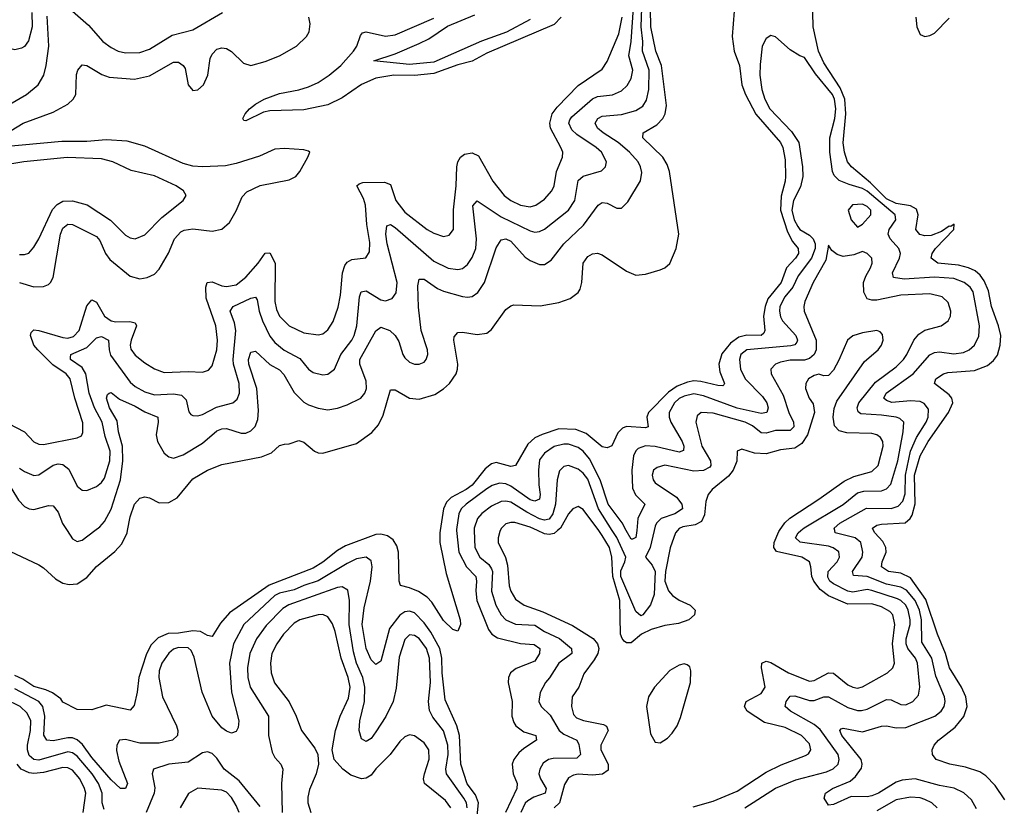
# Model space of a CAD drawing. Header units: inches. Extents: x 1843162 to 1959474, y 907081 to 1016326.
# Tile 615 of 656: x 1943131 to 1947220, y 978856 to 982120. Entities that reach past the tile are written whole.
import ezdxf

# ---------------------------------------------------------------- set-up
doc = ezdxf.new("R2010")
doc.units = ezdxf.units.IN
doc.header["$MEASUREMENT"] = 0
doc.layers.add('B9947', color=7, linetype='Continuous')
doc.layers.add('B9948', color=7, linetype='Continuous')

msp = doc.modelspace()

# ---------------------------------------------------------------- linework, layer by layer
at = {"layer": 'B9947', "color": 5}
for points, elevation in [([(1943090, 979914.9), (1943210, 979858), (1943230, 979845.3), (1943279, 979799), (1943310, 979781.5), (1943335.5, 979775.5), (1943370, 979779.2), (1943410, 979805.2), (1943450, 979850.2), (1943526.3, 979913.7), (1943555.4, 979944.6), (1943577, 979990), (1943578.9, 980000)], 420), ([(1944877.4, 980000), (1944875.9, 979990), (1944875.1, 979950), (1944902.2, 979822.2), (1944959.7, 979630), (1944961.7, 979610), (1944950, 979582), (1944930, 979589.5), (1944890, 979626.6), (1944842.8, 979702.8), (1944823.5, 979723.5), (1944787.1, 979747.1), (1944750, 979762.4), (1944711.7, 979771.7), (1944706, 979790), (1944703.2, 979910), (1944696.5, 979936.5), (1944681.4, 979961.4), (1944658.6, 979978.6), (1944630, 979985.5), (1944610, 979984.1), (1944483.7, 979936.3), (1944450, 979917.2), (1944390, 979869.5), (1944350, 979844.3), (1944167, 979773), (1944001.8, 979658.2), (1943964.8, 979615.2), (1943930, 979560.5), (1943910, 979564.5), (1943881, 979581), (1943850, 979584.3), (1943790, 979574.2), (1943747.7, 979572.3), (1943705.3, 979554.7), (1943675.9, 979524.1), (1943655.7, 979484.3), (1943625.4, 979390), (1943618.9, 979330), (1943606.2, 979273.8), (1943590, 979255.1), (1943490, 979275.1), (1943430, 979256.2), (1943370, 979258), (1943310, 979288.3), (1943301, 979301), (1943266.5, 979326.5), (1943239.2, 979339.2), (1943190, 979352.6), (1943143.8, 979383.8), (1943110, 979398.2)], 420), ([(1943327.6, 980000), (1943350, 979965.7), (1943370, 979955.2), (1943390, 979960.7), (1943442.7, 980000)], 440), ([(1944945.2, 980000), (1944953.8, 979910), (1944985.8, 979850), (1945025, 979810), (1945028.4, 979790), (1945024.3, 979750), (1945029.4, 979710), (1945077.5, 979590), (1945090.7, 979570.7), (1945114.5, 979554.5), (1945210, 979530.9), (1945266.8, 979526.8), (1945290.1, 979510), (1945289.4, 979490), (1945270, 979458.1), (1945192.8, 979427.2), (1945169.5, 979410), (1945160.4, 979390), (1945159.5, 979370), (1945175.7, 979290), (1945175, 979230), (1945183.2, 979203.2), (1945191.1, 979190), (1945224.6, 979164.6), (1945274, 979150), (1945277.3, 979130), (1945224.2, 979095.8), (1945203, 979077), (1945182.5, 979050), (1945175.6, 979030), (1945179.8, 978990), (1945196.6, 978950), (1945195.8, 978930), (1945148.7, 978830)], 440), ([(1945018.2, 980000), (1945020.1, 979930), (1945041.1, 979890), (1945078.6, 979858.6), (1945090, 979841.6), (1945093.7, 979830), (1945090, 979748.5), (1945108.2, 979690), (1945130.1, 979650.1), (1945150, 979629.6), (1945190, 979611.8), (1945270, 979607.3), (1945310, 979581.3), (1945372.1, 979552.1), (1945421.7, 979510), (1945423.8, 979490), (1945369.4, 979450), (1945331.5, 979388.5), (1945314.2, 979370), (1945292.5, 979327.5), (1945286.4, 979290), (1945295.8, 979270), (1945334, 979234), (1945370.9, 979170.9), (1945390, 979155), (1945444.6, 979130), (1945452.2, 979112.2), (1945459.8, 979070), (1945444.8, 979055.2), (1945345.9, 979054.1), (1945326.5, 979050), (1945305.1, 979034.9), (1945290.1, 979010), (1945287.1, 978990), (1945293.3, 978970), (1945317.2, 978930), (1945313.3, 978910), (1945266.1, 978893.9), (1945241.1, 978878.9), (1945230, 978868.5), (1945211.2, 978830)], 460), ([(1945126.1, 980000), (1945124, 979996), (1945117, 979970), (1945118.3, 979950), (1945148.8, 979888.8), (1945155.9, 979855.9), (1945163.4, 979770), (1945170, 979748.3), (1945190, 979715.9), (1945225, 979690), (1945302.7, 979662.7), (1945425.7, 979605.7), (1945511.9, 979551.9), (1945530.5, 979530.5), (1945535.5, 979510), (1945531.1, 979490), (1945516.8, 979463.2), (1945474.1, 979405.9), (1945452.1, 979350), (1945424.4, 979310), (1945422.2, 979270), (1945430, 979236.9), (1945442.9, 979222.9), (1945471.5, 979211.5), (1945555, 979195), (1945568.2, 979188.2), (1945575, 979170), (1945544.1, 979110), (1945544.5, 979090), (1945574.6, 979030), (1945574.7, 979005.3), (1945550.4, 978989.7), (1945510, 978984.9), (1945450, 978989.1), (1945430, 978985.5), (1945410, 978973.3), (1945393.5, 978946.5), (1945373, 978870), (1945350, 978849.3)], 480), ([(1945364.5, 980000), (1945350, 979987.7), (1945330, 979983.7), (1945310, 979986.7), (1945281.5, 980000)], 480), ([(1945862.9, 980000), (1945854.2, 979990), (1945832.3, 979927.7), (1945812.4, 979830), (1945810.1, 979790), (1945825.2, 979750), (1945841.8, 979730), (1945870, 979711), (1945914.4, 979690), (1945935.8, 979670), (1945932.6, 979650), (1945910, 979629.5), (1945866, 979614), (1945810, 979606.5), (1945753.4, 979590), (1945712.5, 979570), (1945670, 979534.5), (1945650, 979533.7), (1945641.2, 979541.2), (1945632.1, 979552.1), (1945626.3, 979570), (1945622.4, 979710), (1945594, 979810), (1945589.3, 979890), (1945580.4, 979930), (1945550, 979979.9), (1945535.1, 980000)], 480), ([(1945765.7, 980000), (1945749.4, 979930), (1945729.5, 979890), (1945757, 979857), (1945769.6, 979830), (1945765, 979735), (1945750, 979692.4), (1945718.4, 979650), (1945710, 979645.8), (1945690, 979664.4), (1945627.3, 979810), (1945626.7, 979833.3), (1945644.1, 979870), (1945647.6, 979890), (1945610, 979970.8), (1945591.4, 980000)], 460), ([(1945692.9, 980000), (1945690, 979971.5), (1945675.4, 979964.6), (1945670, 979963.7), (1945649.9, 980000)], 440), ([(1945927, 978853), (1946010, 978877.3), (1946110, 978918.2), (1946230, 978997.8), (1946292.7, 979027.3), (1946393.9, 979066.1), (1946405.9, 979074.1), (1946416.2, 979090), (1946410, 979115.3), (1946377.3, 979150), (1946310, 979182.1), (1946223.7, 979203.7), (1946152.4, 979250), (1946140.5, 979270), (1946147.9, 979290), (1946210, 979323.8), (1946226.8, 979350), (1946211.6, 979430), (1946213, 979450), (1946230, 979458.5), (1946250, 979451.9), (1946323.2, 979410), (1946410, 979374.7), (1946430, 979378.4), (1946490, 979410.1), (1946510, 979407.5), (1946570, 979359.8), (1946590, 979349.6), (1946610, 979346), (1946630, 979351.2), (1946734.7, 979410), (1946757, 979430), (1946763, 979450), (1946754.7, 979530), (1946765, 979610), (1946756.4, 979650), (1946744.1, 979664.1), (1946710, 979683.3), (1946670, 979695.3), (1946570, 979694.6), (1946489.2, 979729.2), (1946454.9, 979754.9), (1946428, 979790), (1946420.4, 979810), (1946416.7, 979850), (1946410, 979870.6), (1946378.5, 979890), (1946273.5, 979913.5), (1946262.7, 979930), (1946263.9, 979950), (1946283.7, 979996.3), (1946286.2, 980000)], 480), ([(1946142.6, 978850), (1946270, 978930.8), (1946354.1, 978965.9), (1946480.7, 978999.3), (1946508.6, 979011.4), (1946529.9, 979030.1), (1946534.3, 979050), (1946529, 979070), (1946454.3, 979174.3), (1946430, 979195.6), (1946331.6, 979250), (1946309.8, 979270), (1946313.1, 979290), (1946330, 979312.2), (1946350, 979313.9), (1946410, 979294.2), (1946430, 979294.9), (1946470, 979310.1), (1946490, 979310.6), (1946570, 979265.7), (1946610, 979253.1), (1946626.9, 979253.1), (1946650, 979258.2), (1946730, 979299.5), (1946750, 979298.2), (1946790, 979278.2), (1946810, 979276.4), (1946839.8, 979290), (1946863.1, 979316.9), (1946869.4, 979350.6), (1946859.2, 979450), (1946850.3, 979470), (1946819.4, 979510), (1946811.8, 979530), (1946812.6, 979550), (1946828.6, 979610), (1946828.6, 979630), (1946819.9, 979670), (1946810, 979690.7), (1946790, 979709.9), (1946776.2, 979716.2), (1946670, 979751.5), (1946650, 979755.7), (1946590, 979744.7), (1946570, 979748.5), (1946510, 979778.6), (1946495.4, 979790), (1946487.1, 979807.1), (1946488.5, 979830), (1946525.3, 979870), (1946535.4, 979890), (1946532.2, 979912.2), (1946509, 979929), (1946490, 979935.2), (1946372.2, 979952.2), (1946352.8, 979970), (1946363.8, 979990), (1946374.9, 980000)], 460), ([(1947104.6, 978844.6), (1947083.1, 978883.1), (1947051, 978911), (1947011, 978931), (1946950, 978941.8), (1946850, 978969.2), (1946795.9, 978964.1), (1946770, 978956.4), (1946696.5, 978910), (1946670, 978899.1), (1946650, 978894.6), (1946583.3, 978896.7), (1946510, 978863.2), (1946490, 978859.8), (1946471.1, 978890), (1946476.9, 978910), (1946506.4, 978930), (1946579.4, 978960.6), (1946601.2, 978978.8), (1946626.7, 979013.3), (1946629.9, 979030), (1946625.6, 979050), (1946544.9, 979150), (1946537.2, 979170), (1946542.3, 979177.7), (1946550, 979180.2), (1946630, 979164.7), (1946710, 979188.1), (1946730, 979190.1), (1946770, 979181.4), (1946810, 979183.3), (1946930.6, 979229.4), (1946958, 979250), (1946970.4, 979270), (1946974, 979290), (1946971.4, 979310), (1946935.5, 979395.5), (1946918.5, 979470), (1946877.2, 979537.2), (1946875.4, 979630), (1946867.1, 979670), (1946849.5, 979710), (1946813.3, 979753.3), (1946790, 979765.4), (1946730, 979777.7), (1946650, 979809.7), (1946593.8, 979813.8), (1946588.7, 979830), (1946629.4, 979890), (1946632.7, 979910), (1946623.1, 979950), (1946600.7, 979970), (1946517.7, 979990), (1946515.3, 980000)], 440), ([(1947222.4, 978882.4), (1947181.9, 978941.9), (1947142.2, 978982.2), (1947118.3, 978998.3), (1947057.9, 979017.9), (1946992.7, 979030), (1946936, 979050), (1946921.5, 979070), (1946919.3, 979090), (1946927.9, 979110), (1946945.8, 979130), (1947016.1, 979183.9), (1947051.5, 979228.5), (1947065, 979270), (1947059.9, 979310), (1947041.3, 979350), (1946992.1, 979430), (1946975.3, 979490), (1946942.1, 979570), (1946893.3, 979713.3), (1946830, 979804.2), (1946790, 979822.5), (1946738.5, 979830), (1946709.9, 979850), (1946712.2, 979870), (1946728.7, 979910), (1946727.8, 979930), (1946714.7, 979954.7), (1946681.2, 979990), (1946676.4, 980000)], 420), ([(1945028.1, 978790), (1945036.2, 978870), (1945023.4, 978903.4), (1944989.5, 978949.5), (1944963.3, 979030), (1944957, 979150), (1944946.6, 979190), (1944898.2, 979298.2), (1944885, 979410), (1944883.9, 979470), (1944875, 979510), (1944837.8, 979577.8), (1944810, 979617.5), (1944770, 979658.2), (1944750, 979666.1), (1944730, 979662.5), (1944710, 979648.5), (1944666.2, 979593.8), (1944630, 979457.7), (1944610, 979444.1), (1944590, 979464), (1944570, 979510), (1944552.9, 979610), (1944561.2, 979678.8), (1944587.7, 979790), (1944594.3, 979850), (1944590, 979874.8), (1944570, 979889.8), (1944530, 979882), (1944490, 979863.6), (1944370, 979791.1), (1944310, 979772.3), (1944270, 979753.5), (1944210, 979740.8), (1944190, 979731.1), (1944061.6, 979610), (1944018.7, 979530), (1944001.9, 979450), (1944010.1, 979330), (1944040.2, 979210), (1944037.5, 979182.5), (1944030, 979166), (1944010, 979159.7), (1943990, 979167.7), (1943970, 979181.5), (1943929.9, 979229.9), (1943888.8, 979328.9), (1943855, 979475), (1943842.4, 979502.4), (1943830, 979513.6), (1943790, 979514.4), (1943770, 979507.7), (1943750, 979491.1), (1943721, 979450), (1943710, 979418), (1943708.4, 979390), (1943723.8, 979310), (1943782.4, 979190), (1943787.7, 979170), (1943786.1, 979150), (1943765.8, 979130), (1943710, 979117.1), (1943630, 979117.8), (1943570, 979133), (1943544.7, 979130), (1943533.8, 979110), (1943533, 979087), (1943542.6, 979042.6), (1943578.4, 978950), (1943570, 978929.8), (1943550, 978929.8), (1943510, 978965), (1943430, 979057.9), (1943391.8, 979111.8), (1943370, 979131.3), (1943350, 979139.5), (1943330, 979139.6), (1943270, 979127.1), (1943243.8, 979130), (1943230.8, 979150.8), (1943235.4, 979230), (1943227.2, 979270), (1943209.9, 979290), (1943110, 979343.7)], 440), ([(1944988.6, 978850), (1944986.6, 978870), (1944975.6, 978890), (1944903.6, 978990), (1944899.9, 979010), (1944910.5, 979070), (1944909.3, 979110), (1944890, 979169), (1944846.1, 979226.1), (1944832.9, 979252.9), (1944827.7, 979290), (1944837, 979370), (1944833.2, 979470), (1944820.1, 979510), (1944790, 979552.1), (1944770, 979564.9), (1944750, 979567.2), (1944730, 979548.5), (1944706, 979474), (1944693.8, 979346.2), (1944682.3, 979290), (1944651.2, 979228.8), (1944610, 979164.4), (1944590, 979136.5), (1944570, 979124.4), (1944550, 979135.8), (1944540.4, 979170), (1944542.6, 979210), (1944562.5, 979290), (1944564.1, 979350), (1944555.4, 979390), (1944529.9, 979450), (1944516.4, 979496.4), (1944499.5, 979610), (1944500.9, 979710), (1944492.7, 979752.7), (1944470, 979766.4), (1944450, 979763.9), (1944248.9, 979691.1), (1944223.6, 979676.4), (1944154.2, 979605.8), (1944114.7, 979550), (1944086.6, 979490), (1944077.1, 979430), (1944078.7, 979390), (1944087.6, 979350), (1944164, 979230), (1944164, 979150), (1944179.7, 979079.7), (1944190, 979058.8), (1944215.2, 979030), (1944223.7, 979010), (1944217.3, 978950), (1944220.8, 978830)], 460), ([(1944921.8, 978850), (1944899.2, 978879.2), (1944811.6, 978950), (1944807.9, 978970), (1944811.1, 978990), (1944831.3, 979051.3), (1944829.9, 979090), (1944810, 979118.7), (1944770, 979148.2), (1944750, 979151.9), (1944730, 979143.5), (1944710, 979124.2), (1944669.5, 979070), (1944609.1, 979010.9), (1944590, 978985.5), (1944570, 978971.9), (1944549.5, 978970), (1944505.2, 978985.2), (1944472.2, 979010), (1944436.8, 979050), (1944428.2, 979090), (1944442.3, 979170), (1944462, 979230), (1944495.9, 979304.1), (1944502.8, 979350), (1944494.9, 979390), (1944465.4, 979470), (1944441, 979581), (1944430, 979612.6), (1944410, 979642.5), (1944390, 979651.1), (1944370, 979650.9), (1944293.7, 979630), (1944270, 979616.2), (1944225.9, 979570), (1944198.4, 979530), (1944177.8, 979490), (1944171.6, 979450), (1944175.2, 979410), (1944188.2, 979368.2), (1944249.4, 979289.4), (1944278.7, 979230), (1944301.3, 979170), (1944356.5, 979096.5), (1944368.9, 979070), (1944371.7, 979030), (1944361.5, 978990), (1944334.2, 978925.8), (1944326.9, 978893.1), (1944327.4, 978870), (1944340.1, 978830)], 480), ([(1943481.8, 978841.8), (1943473.3, 978870), (1943473.4, 978910), (1943457.5, 978950), (1943431.6, 978990), (1943370, 979064.4), (1943350, 979078), (1943330, 979081.3), (1943210, 979047), (1943190, 979049.9), (1943170, 979066.8), (1943162.8, 979090), (1943163.4, 979110), (1943176, 979170), (1943177.2, 979210), (1943162.2, 979242.2), (1943133.1, 979270), (1943070, 979300.9)], 460), ([(1944130, 978855), (1944041.7, 978961.7), (1943980.2, 979010), (1943950, 979056.1), (1943930, 979075.4), (1943910, 979082), (1943890, 979077.1), (1943830, 979038.5), (1943750.1, 979029.9), (1943687, 979010), (1943680.7, 978990), (1943691.7, 978931.7), (1943688.5, 978910), (1943656.5, 978830)], 460), ([(1943394.5, 978830), (1943404.8, 978910), (1943400.1, 978930), (1943380.5, 978970), (1943350, 979005.6), (1943330, 979015.4), (1943310, 979016.1), (1943230, 978995.8), (1943190, 978991.6), (1943170, 978994), (1943137.5, 979010), (1943120.3, 979030)], 480), ([(1944042.5, 978830), (1944030, 978859.4), (1944010, 978892), (1943990, 978914.1), (1943970, 978922.1), (1943870, 978931.6), (1943831.1, 978908.9), (1943797.6, 978850)], 480), ([(1946940.7, 978850), (1946918.4, 978870), (1946890, 978883.9), (1946870, 978890.8), (1946830, 978893.6), (1946770, 978882.1), (1946690, 978837.1)], 460)]:
    msp.add_lwpolyline(points, dxfattribs=dict(at, elevation=elevation))
at = {"layer": 'B9947', "color": 5, "elevation": 520}
msp.add_lwpolyline([(1945890, 979446.9), (1945870, 979440.8), (1945830, 979419.3), (1945767.1, 979350), (1945742.2, 979310), (1945734.2, 979270), (1945750, 979156), (1945770, 979121.3), (1945790, 979118.7), (1945821, 979139), (1945840.3, 979159.7), (1945861.5, 979190), (1945875.4, 979224.6), (1945916.5, 979370), (1945917.8, 979417.8), (1945913.8, 979433.8), (1945903.1, 979443.1)], close=True, dxfattribs=at)
at = {"layer": 'B9948', "color": 5}
for points, elevation in [([(1946101.7, 982210), (1946089.6, 982050), (1946097.4, 981990), (1946119.6, 981930), (1946129.7, 981850), (1946145.3, 981810), (1946188.1, 981728.1), (1946290, 981610.6), (1946300.1, 981590), (1946310, 981538.8), (1946311.5, 981470), (1946310, 981449.6), (1946292.3, 981387.7), (1946290, 981330), (1946319.4, 981239.4), (1946340.1, 981200.1), (1946363.6, 981170), (1946364.9, 981150), (1946352.8, 981130), (1946314.6, 981090), (1946293.4, 981030), (1946237.7, 980962.3), (1946226.3, 980930), (1946219.9, 980890), (1946225.7, 980830), (1946220.7, 980819.3), (1946210, 980809.5), (1946150, 980811.5), (1946117.5, 980802.5), (1946082.1, 980777.9), (1946046.9, 980733.1), (1946033.9, 980690), (1946038.5, 980658.5), (1946057.3, 980610), (1946055.4, 980604.6), (1946050, 980601.1), (1946030, 980602.5), (1945959, 980619), (1945930, 980621.2), (1945903.6, 980616.4), (1945861.2, 980598.8), (1945825.1, 980574.9), (1945741.8, 980490), (1945735.1, 980470), (1945741.1, 980430), (1945730, 980426), (1945650, 980432.3), (1945634.6, 980425.4), (1945614.5, 980405.5), (1945590, 980351.8), (1945570, 980342.9), (1945550, 980346.9), (1945483.3, 980403.3), (1945440, 980420), (1945370, 980422.8), (1945300.7, 980399.3), (1945270, 980384.8), (1945241.2, 980358.8), (1945190, 980269.8), (1945170, 980266.4), (1945110, 980282), (1945090, 980276.6), (1945063.9, 980256.1), (1945010, 980188.2), (1944985, 980170), (1944922.5, 980137.5), (1944902.8, 980117.2), (1944891, 980090), (1944877.4, 980000)], 420), ([(1946676.4, 980000), (1946671.6, 980010), (1946690, 980021.9), (1946710, 980026), (1946807.8, 980032.2), (1946829, 980050), (1946836.8, 980063.2), (1946848.9, 980111.1), (1946846.7, 980230), (1946870, 980309.5), (1946902.7, 980370), (1946988.2, 980490), (1947005.3, 980530), (1947001.5, 980550), (1946990, 980563.6), (1946929.9, 980610), (1946935.4, 980630), (1946966.4, 980650), (1946984.7, 980655.3), (1947096.2, 980663.8), (1947150, 980685), (1947174.9, 980705.1), (1947191.8, 980728.2), (1947202.9, 980770), (1947205.2, 980810), (1947195.6, 980850), (1947166.5, 980930), (1947154.5, 980994.5), (1947136.3, 981036.3), (1947119.5, 981059.5), (1947098, 981078), (1947070.2, 981090.2), (1947030, 981100.8), (1946943.5, 981110), (1946915.3, 981130), (1946920.3, 981150), (1946933.6, 981170), (1947009.5, 981250), (1947011.8, 981271.8), (1946997.6, 981262.4), (1946990, 981263), (1946958.4, 981241.6), (1946915.2, 981224.8), (1946890, 981222.8), (1946868.2, 981228.2), (1946852, 981250), (1946862.2, 981310), (1946854.4, 981334.4), (1946830, 981347.1), (1946770, 981357), (1946730, 981376.6), (1946663.2, 981443.2), (1946585, 981510), (1946568.5, 981530), (1946555.4, 981570), (1946549.7, 981609.7), (1946562, 981730), (1946557, 981790), (1946537.8, 981837.8), (1946470, 981940.4), (1946448.4, 981990), (1946426, 982090), (1946422.4, 982210)], 420), ([(1943180.7, 982150), (1943183.2, 982090), (1943167.4, 982032.6), (1943150.6, 982009.4), (1943138.6, 982001.4), (1943110, 981995.4), (1943070, 982004.1), (1942990, 982037.8), (1942916.9, 982056.9), (1942879.7, 982079.7), (1942840.2, 982120.2)], 540), ([(1943130, 980259.1), (1943150, 980244.5), (1943190, 980228.1), (1943210, 980231.5), (1943270, 980271.1), (1943290, 980276.3), (1943310, 980274.6), (1943334.3, 980254.3), (1943370, 980184), (1943390, 980168), (1943410, 980165.8), (1943450, 980183), (1943470, 980199.8), (1943482.3, 980217.7), (1943504.8, 980290), (1943505.8, 980330), (1943486.1, 980390), (1943473.7, 980450), (1943441.7, 980510), (1943418.8, 980570), (1943405.3, 980650), (1943390, 980676.2), (1943341.4, 980710), (1943341.8, 980718.2), (1943343.1, 980730), (1943410, 980759.7), (1943450, 980800.1), (1943470, 980805.8), (1943500.1, 980790), (1943502.1, 980750), (1943508.4, 980728.4), (1943590, 980615.3), (1943610, 980597.4), (1943650, 980576.3), (1943690, 980562.6), (1943770, 980568), (1943802.1, 980562.1), (1943822.6, 980542.6), (1943833.1, 980493.1), (1943842, 980482), (1943850, 980477.3), (1943870, 980476.3), (1943890, 980481.6), (1943947.5, 980512.5), (1944015.4, 980530), (1944034.3, 980545.7), (1944043.2, 980570), (1944041.5, 980610), (1944018.9, 980690), (1944017.3, 980710), (1944028.2, 980830), (1944022.5, 980862.5), (1944004.9, 980910), (1944017.2, 980930), (1944090, 980964.1), (1944110, 980969), (1944117.2, 980957.2), (1944125.8, 980910), (1944139.7, 980870), (1944170, 980807.2), (1944190, 980780.1), (1944229.2, 980749.2), (1944294.6, 980714.6), (1944329.6, 980669.6), (1944350, 980655.8), (1944390, 980645.9), (1944410, 980649.4), (1944438.2, 980670), (1944464.8, 980730), (1944509.4, 980790), (1944519.2, 980810), (1944531.1, 980850), (1944541.5, 980970), (1944549.1, 980990.9), (1944570, 980994.6), (1944630, 980957.6), (1944650, 980953.5), (1944677.5, 980962.5), (1944694, 980986), (1944698.2, 981030), (1944657.1, 981190), (1944651.6, 981230), (1944655.5, 981264.5), (1944670, 981270.8), (1944690, 981257.8), (1944850, 981117.4), (1944910, 981089.6), (1944950, 981083.5), (1944970, 981088.2), (1944990, 981103.5), (1945010, 981133.2), (1945025, 981170), (1945027.6, 981210), (1945011.8, 981348.2), (1945030, 981368.8), (1945130, 981302.2), (1945250, 981243.2), (1945270, 981238.5), (1945290, 981241.1), (1945310, 981250.1), (1945409.2, 981330), (1945435.4, 981370), (1945450, 981453.4), (1945470, 981471.2), (1945547.4, 981492.6), (1945564.1, 981510), (1945567.4, 981530), (1945546.4, 981570), (1945525, 981590), (1945444, 981644), (1945423.5, 981663.5), (1945411.6, 981690), (1945415.6, 981704.4), (1945423.6, 981716.4), (1945510, 981792), (1945530, 981800.7), (1945591.8, 981808.2), (1945630, 981824.3), (1945653.5, 981846.5), (1945670, 981876.1), (1945677.3, 981910), (1945660.1, 981970), (1945670.2, 982030), (1945679.7, 982170)], 460), ([(1943350, 982155.8), (1943416.9, 982096.9), (1943476.2, 982030), (1943510, 982004.3), (1943539.3, 981990), (1943570, 981982.3), (1943630, 981983.5), (1943670, 981997.9), (1943763.5, 982056.5), (1943850, 982077.4), (1943972.7, 982150)], 540), ([(1943442.7, 980000), (1943464.1, 980015.9), (1943482.6, 980037.4), (1943510.9, 980089.1), (1943550, 980210), (1943559.1, 980290), (1943557.1, 980350), (1943541.3, 980410), (1943535.3, 980455.3), (1943504.3, 980510), (1943490.9, 980549.1), (1943494.9, 980565.1), (1943502.7, 980570), (1943510, 980572.4), (1943545.7, 980545.7), (1943610, 980516.7), (1943650, 980492.2), (1943703.8, 980470), (1943705.8, 980450), (1943697.7, 980397.7), (1943702.3, 980370), (1943730, 980321.6), (1943750, 980305.8), (1943770, 980300.6), (1943810, 980313.9), (1943890, 980362.3), (1943950, 980413.3), (1943970, 980422.2), (1943990, 980423.3), (1944050, 980404.1), (1944070, 980404.5), (1944090, 980413.9), (1944108.2, 980431.8), (1944119.5, 980460.5), (1944121.8, 980498.2), (1944114.8, 980590), (1944081.8, 980690), (1944080.6, 980710), (1944090, 980740.9), (1944110, 980744.1), (1944169.7, 980689.7), (1944210, 980667), (1944227.3, 980647.3), (1944270, 980573), (1944310, 980533), (1944330, 980521.2), (1944370, 980507.3), (1944410, 980501.4), (1944450, 980507.5), (1944490, 980521.1), (1944547.4, 980550), (1944563.7, 980570), (1944570.4, 980590), (1944570, 980619.3), (1944543.3, 980690), (1944543.3, 980710), (1944610, 980828.2), (1944630, 980843.5), (1944667.9, 980830), (1944689.4, 980810), (1944704.5, 980784.5), (1944721.7, 980730), (1944730, 980716.5), (1944750, 980699.2), (1944770, 980690.2), (1944790, 980690.3), (1944810, 980698.7), (1944818.5, 980710), (1944825.6, 980730), (1944824.6, 980750), (1944798.1, 980830), (1944786.4, 980926.4), (1944784.3, 981015.7), (1944790, 981043.1), (1944810, 981043.9), (1944865.2, 981005.2), (1944890, 980993.7), (1944970, 980971.8), (1944990, 980968.2), (1945010, 980971), (1945032.6, 980987.4), (1945060.5, 981030), (1945110, 981173.7), (1945130, 981207.2), (1945150, 981210.1), (1945170, 981201.4), (1945230, 981134.5), (1945250, 981120.1), (1945290, 981103.5), (1945310, 981104.4), (1945337.6, 981122.4), (1945390, 981190.1), (1945472.6, 981267.4), (1945532.4, 981350), (1945550, 981362), (1945570, 981359.3), (1945610, 981337.4), (1945630, 981338.4), (1945655.5, 981364.5), (1945708.3, 981451.7), (1945714, 981486), (1945709.2, 981510), (1945699, 981530), (1945663.4, 981570), (1945615.8, 981610), (1945553.4, 981650), (1945530.5, 981670), (1945520.5, 981690), (1945531.7, 981710), (1945550, 981719.8), (1945630, 981726.9), (1945690, 981742.6), (1945718.2, 981761.8), (1945734.1, 981785.9), (1945743.1, 981830), (1945744.3, 981910), (1945716.6, 981990), (1945718.1, 982030), (1945712.2, 982090), (1945713.8, 982170)], 440), ([(1943578.9, 980000), (1943590, 980057.3), (1943607.4, 980110), (1943630, 980134.9), (1943650, 980139.3), (1943670, 980136.4), (1943710, 980115.6), (1943750, 980116.5), (1943784.3, 980135.7), (1943850, 980214), (1943910, 980251), (1943970, 980274.2), (1944134.5, 980305.5), (1944176.9, 980323.1), (1944210, 980353), (1944230, 980359.1), (1944250, 980360.5), (1944290, 980373.4), (1944310, 980367), (1944354.4, 980330), (1944370, 980322.6), (1944390, 980321), (1944530, 980361.5), (1944592.8, 980407.2), (1944620.6, 980439.4), (1944640.6, 980479.4), (1944670, 980583.8), (1944690, 980584.2), (1944749.5, 980549.5), (1944790, 980545.6), (1944854.8, 980565.2), (1944890, 980587.5), (1944915.4, 980610), (1944943.4, 980650), (1944949.2, 980670), (1944950.6, 980690), (1944933.3, 980790), (1944935.4, 980804.6), (1944950, 980821.6), (1944970, 980823.1), (1945030, 980814), (1945070, 980819.3), (1945090, 980834.7), (1945150, 980917.1), (1945170, 980933), (1945183, 980937), (1945292.3, 980932.3), (1945370, 980946.4), (1945416.6, 980963.4), (1945450, 980988.4), (1945458, 981002), (1945464.9, 981030), (1945470.8, 981110), (1945490, 981137.6), (1945510, 981148), (1945530, 981151.3), (1945550, 981144.7), (1945650, 981076.5), (1945690, 981059.7), (1945730, 981063.9), (1945790, 981082.2), (1945810, 981090.2), (1945830, 981108), (1945857.5, 981170), (1945867.6, 981230), (1945828.9, 981490), (1945819.6, 981519.6), (1945802.1, 981550), (1945718.2, 981630), (1945719.7, 981650), (1945776.4, 981683.6), (1945802, 981710), (1945811.3, 981730), (1945816.2, 981763.8), (1945796.2, 981930), (1945772.5, 981990), (1945752.2, 982090), (1945750, 982163.8)], 420), ([(1943044.7, 981630), (1943144.8, 981690), (1943270, 981736.9), (1943331.2, 981770), (1943352.8, 981790), (1943363.2, 981810), (1943367.1, 981892.9), (1943372.1, 981910), (1943390, 981932.9), (1943410, 981930.2), (1943472.5, 981892.5), (1943501.7, 981881.7), (1943606.8, 981873.2), (1943670, 981887.7), (1943770, 981944.3), (1943790, 981944.2), (1943810.1, 981930.1), (1943817.2, 981917.2), (1943830.2, 981850.2), (1943850, 981826.5), (1943870, 981829.2), (1943893.5, 981850), (1943911.7, 981890), (1943921.4, 981958.6), (1943930, 981976.5), (1943950, 981997.1), (1943970, 982003.2), (1943990, 982000.6), (1944010, 981987.5), (1944060, 981940), (1944090, 981930.2), (1944150, 981946.7), (1944209.7, 981970), (1944280.9, 982010), (1944321.2, 982050), (1944332.3, 982070), (1944336.9, 982103.1), (1944331.8, 982130)], 520), ([(1943084, 980444), (1943150.1, 980410.1), (1943190, 980368.6), (1943210, 980358.4), (1943230, 980356.8), (1943370, 980384.5), (1943387, 980393), (1943393.6, 980406.4), (1943393.2, 980446.8), (1943360.1, 980550), (1943340.3, 980630), (1943323.2, 980650), (1943268.4, 980688.4), (1943205.8, 980750), (1943189, 980770), (1943175.6, 980810), (1943178.3, 980821.7), (1943190, 980832.4), (1943210, 980830.4), (1943310, 980800.9), (1943330, 980798.6), (1943354.7, 980805.3), (1943377.3, 980830), (1943410, 980932.6), (1943430, 980957.8), (1943450, 980947.3), (1943483.4, 980890), (1943510, 980870.1), (1943530, 980866.5), (1943588.2, 980868.2), (1943610, 980861.8), (1943615.6, 980850), (1943593.3, 980790), (1943589.1, 980770), (1943592.5, 980752.5), (1943610, 980727.5), (1943650, 980696.6), (1943690.9, 980670.9), (1943730, 980655.3), (1943830, 980660.4), (1943890, 980657.1), (1943914.4, 980665.6), (1943930, 980683.1), (1943949.2, 980750), (1943952.8, 980790), (1943944.8, 980850), (1943904.4, 980964.4), (1943903.8, 981010), (1943909.9, 981030.1), (1943930, 981032.4), (1943970, 981016.3), (1943990, 981013.1), (1944030, 981020.3), (1944070, 981051.2), (1944121, 981110), (1944150, 981151), (1944170, 981153), (1944191.4, 981110), (1944190.9, 980950), (1944196.9, 980916.9), (1944210, 980889.4), (1944250, 980849.5), (1944310, 980821.1), (1944370, 980811.9), (1944390, 980816.2), (1944410, 980832.6), (1944432.6, 980867.4), (1944453.6, 980926.4), (1944463, 980977), (1944470.7, 981070), (1944480.5, 981099.5), (1944490, 981113.5), (1944510, 981125), (1944568.5, 981131.5), (1944583.8, 981156.2), (1944585, 981195), (1944572.2, 981270), (1944566.2, 981350), (1944557.9, 981377.9), (1944530.8, 981430), (1944540.9, 981439.1), (1944555.6, 981444.4), (1944645.2, 981445.2), (1944670, 981436.5), (1944692.1, 981370), (1944730, 981321.3), (1944822.2, 981250), (1944850, 981234.8), (1944890, 981220.9), (1944914.4, 981225.6), (1944931.7, 981250), (1944931.6, 981331.6), (1944943, 981430), (1944945.8, 981510), (1944949.9, 981530), (1944960.8, 981550), (1944978.5, 981561.5), (1945010, 981567.4), (1945035.8, 981555.8), (1945096.2, 981450), (1945142.7, 981390), (1945170, 981370.1), (1945210, 981350.6), (1945250, 981343.9), (1945273.5, 981350), (1945310, 981375.2), (1945339.9, 981410), (1945349.9, 981430), (1945359.7, 981490), (1945384.9, 981550), (1945386.3, 981570), (1945378.6, 981590), (1945335.2, 981670), (1945332, 981690), (1945342.2, 981730), (1945362.3, 981757.7), (1945450, 981846.4), (1945550, 981914.2), (1945570, 981946.3), (1945619.2, 982060.8), (1945633.3, 982130)], 480), ([(1943089.9, 981770.1), (1943159.2, 981810), (1943207.6, 981850), (1943230.8, 981890), (1943240.9, 981930), (1943251.4, 982010), (1943245.3, 982134.7)], 540), ([(1945378.9, 982130), (1945350, 982099.7), (1945070, 981981.8), (1945010, 981947.9), (1944950, 981933.4), (1944850, 981896.5), (1944770, 981888.7), (1944684, 981890), (1944610, 981878.1), (1944550, 981850.9), (1944470, 981796.2), (1944410, 981766.9), (1944310, 981745.4), (1944170, 981741.7), (1944143.8, 981736.2), (1944070, 981699.8), (1944061.6, 981701.6), (1944057.7, 981710), (1944066.6, 981730), (1944085, 981750), (1944109.9, 981770), (1944146.5, 981790), (1944210, 981814.1), (1944290, 981828.8), (1944330, 981841.2), (1944370, 981860.1), (1944416.2, 981890), (1944464.9, 981930), (1944517.4, 981990), (1944531.2, 982010), (1944546.1, 982053.9), (1944554.3, 982065.7), (1944570, 982070.1), (1944650, 982051.7), (1944690, 982057.2), (1944850, 982126.4)], 480), ([(1945250, 982121), (1945151.7, 982068.3), (1945048.5, 982031.5), (1944850, 981943.5), (1944750, 981934.2), (1944600.9, 981950), (1944690, 981978.1), (1944790, 982020.9), (1944830, 982040.3), (1944906.8, 982093.2), (1945020.4, 982139.6)], 460), ([(1946852.5, 982130), (1946856.5, 982090), (1946870, 982058.4), (1946890, 982050.1), (1946910, 982054), (1946930, 982064.6), (1946990, 982126)], 420), ([(1946515.3, 980000), (1946513, 980010), (1946536.4, 980030), (1946646.6, 980093.4), (1946750, 980091.5), (1946779, 980101), (1946798.6, 980121.4), (1946807.6, 980152.4), (1946809.1, 980230), (1946830, 980330), (1946854.4, 980385.6), (1946894.8, 980450), (1946903, 980470), (1946904.1, 980504.1), (1946887.1, 980527.1), (1946870, 980535.5), (1946830, 980538.5), (1946752, 980532), (1946730, 980539.5), (1946719.2, 980550), (1946728.8, 980570), (1946841.7, 980650), (1946910.9, 980729.1), (1946930, 980738.5), (1946950, 980741.6), (1947010, 980734), (1947050, 980739.6), (1947073.3, 980750), (1947095.4, 980770), (1947113.2, 980806.8), (1947116.4, 980850), (1947090, 980990.7), (1947077.3, 981010), (1947052.8, 981030), (1947010, 981045.6), (1946930, 981051.3), (1946803.9, 981043.9), (1946759.7, 981050), (1946755.2, 981070), (1946784, 981130), (1946787.9, 981150), (1946781.5, 981170), (1946746.2, 981210), (1946737.4, 981230), (1946741.7, 981250), (1946768.4, 981290), (1946766.4, 981310), (1946650, 981408.8), (1946630, 981420.2), (1946575.5, 981435.5), (1946533.4, 981453.4), (1946513.5, 981473.5), (1946505.5, 981490), (1946494.4, 981570), (1946495.4, 981630), (1946516, 981710), (1946520, 981750), (1946514.9, 981790), (1946506.2, 981810), (1946435.5, 981895.5), (1946390, 981963.6), (1946370, 981969.7), (1946330, 981994.6), (1946270, 982048.3), (1946250, 982055.1), (1946230, 982042.4), (1946213.4, 982010), (1946205.3, 981934.7), (1946204.8, 981890), (1946212.3, 981830), (1946224.6, 981790), (1946246.2, 981750), (1946336.1, 981656.1), (1946365.7, 981610), (1946382, 981510), (1946383.5, 981470), (1946373.2, 981426.8), (1946343.6, 981370), (1946336.7, 981330), (1946346.9, 981290), (1946361.9, 981261.9), (1946370, 981249.2), (1946410, 981226.1), (1946426.3, 981210), (1946433.8, 981190), (1946434.6, 981170), (1946419.2, 981130), (1946363.5, 981056.5), (1946341.4, 981010), (1946308.1, 980970), (1946287.1, 980930), (1946285.4, 980910), (1946290, 980886.5), (1946298.9, 980870), (1946354.5, 980810), (1946361.2, 980790), (1946358.2, 980781.8), (1946349.6, 980770.4), (1946333.4, 980766.6), (1946150, 980750.7), (1946126, 980730), (1946119.3, 980710), (1946123.6, 980670), (1946143.8, 980630), (1946215.8, 980555.8), (1946233.8, 980530), (1946239.6, 980510), (1946233.7, 980490), (1946210, 980485.9), (1946110, 980508.3), (1945970, 980559.3), (1945930, 980567.3), (1945890, 980558.3), (1945870, 980548), (1945850.6, 980530), (1945827.9, 980490), (1945827.7, 980470), (1945834.6, 980450), (1945881.7, 980370), (1945888.4, 980350), (1945887.7, 980332.3), (1945870, 980325.9), (1945770, 980349.3), (1945730, 980352.1), (1945699.6, 980340.4), (1945689.1, 980330.9), (1945679.5, 980310), (1945672.6, 980250), (1945675.9, 980175.9), (1945688, 980148), (1945727.1, 980110), (1945698, 980050), (1945692.9, 980000)], 440), ([(1943130, 981029.6), (1943190, 981011.3), (1943230, 981013.2), (1943250, 981021.1), (1943258.9, 981030), (1943269.4, 981050.6), (1943300.5, 981230), (1943310, 981254.6), (1943330, 981271.6), (1943350, 981270.1), (1943450, 981220.1), (1943463.3, 981203.3), (1943487.3, 981150), (1943505.1, 981125.1), (1943590, 981056.1), (1943630, 981045.3), (1943659.5, 981050), (1943690, 981064.7), (1943710, 981084.4), (1943749.1, 981150.9), (1943774.2, 981210), (1943800.2, 981239.8), (1943813.5, 981246.5), (1943850, 981252.4), (1943930, 981243.1), (1943970, 981251), (1944001.9, 981278.1), (1944030, 981326.3), (1944054.5, 981385.5), (1944073.8, 981406.2), (1944130, 981432.2), (1944250, 981455.2), (1944276.9, 981470), (1944294.7, 981490), (1944327.3, 981550), (1944335.1, 981570), (1944330, 981574.5), (1944310, 981580.5), (1944230, 981586.2), (1944190, 981582.7), (1944126.3, 981553.7), (1944030, 981522.7), (1943985.9, 981514.1), (1943890, 981509.1), (1943850, 981512.3), (1943810, 981523), (1943650, 981595), (1943576.4, 981616.4), (1943490, 981621.2), (1943410, 981615.2), (1943305.6, 981614.4), (1943051.1, 981591.1)], 520), ([(1943130, 981145.5), (1943150, 981145.4), (1943168.3, 981151.7), (1943190, 981176.5), (1943210, 981210.2), (1943267.1, 981332.9), (1943286.5, 981353.5), (1943310, 981366.7), (1943350, 981368.7), (1943411.5, 981351.5), (1943507.5, 981287.5), (1943570, 981225.2), (1943590, 981214.4), (1943610, 981210.2), (1943650, 981226.7), (1943721.1, 981298.9), (1943809.6, 981370), (1943821.6, 981390), (1943811.6, 981410), (1943780.5, 981430), (1943690, 981472), (1943593.6, 981493.6), (1943516.9, 981530), (1943470, 981542.6), (1943328.5, 981548.5), (1943147.7, 981530), (1943090, 981519.9)], 540), ([(1946374.9, 980000), (1946388.1, 980011.9), (1946550, 980107.6), (1946610, 980156.1), (1946636.6, 980163.4), (1946710, 980164.8), (1946730, 980173.1), (1946747.7, 980192.3), (1946776.9, 980290), (1946800.1, 980410), (1946802.2, 980450), (1946785.4, 980465.4), (1946770.6, 980470.6), (1946710, 980479.5), (1946624.3, 980484.3), (1946612.1, 980492.1), (1946608.5, 980510), (1946615.9, 980530), (1946684.2, 980615.8), (1946770, 980679.3), (1946800.7, 980710), (1946815.1, 980730), (1946843.7, 980790), (1946864.5, 980815.5), (1946890, 980831.6), (1946958, 980850), (1946986.6, 980870), (1946996, 980890), (1946997.7, 980910), (1946986.5, 980946.5), (1946961.7, 980970), (1946910, 980982.4), (1946790, 980977.3), (1946690, 980956.7), (1946670, 980955.5), (1946650, 980962.2), (1946636.1, 980990), (1946634.9, 981030), (1946644.1, 981056), (1946664.5, 981090), (1946670.8, 981110), (1946669.5, 981130), (1946650, 981149.5), (1946630, 981158.4), (1946595.3, 981144.7), (1946550, 981137.2), (1946525.7, 981145.7), (1946502.8, 981162.8), (1946490, 981183.7), (1946477.9, 981122.1), (1946426, 981030), (1946391.7, 980950), (1946387.7, 980930), (1946388.9, 980910), (1946438, 980790), (1946438.9, 980750), (1946430.4, 980730), (1946410, 980713.6), (1946390, 980707.7), (1946330, 980707.2), (1946290, 980699), (1946269.2, 980690), (1946250.2, 980670), (1946251.5, 980650), (1946301.6, 980561.6), (1946325, 980490), (1946343.6, 980450), (1946346.1, 980430), (1946330, 980415.2), (1946270, 980415.5), (1946230, 980403.5), (1946210, 980405.4), (1946174.1, 980434.1), (1946143.5, 980450), (1946010, 980487.7), (1945961.3, 980490), (1945944, 980476), (1945939, 980450), (1945964.1, 980350), (1945999.6, 980290), (1946001.2, 980270), (1945996.4, 980263.6), (1945970, 980248.8), (1945930, 980246.3), (1945809.3, 980270.7), (1945777.7, 980262.3), (1945762.7, 980250), (1945756.8, 980230), (1945761.6, 980210), (1945770, 980198.2), (1945858.8, 980138.8), (1945880.9, 980110), (1945882.8, 980090), (1945851.3, 980070), (1945795.2, 980050), (1945775.1, 980030), (1945770, 980018.3), (1945765.7, 980000)], 460), ([(1946286.2, 980000), (1946308.4, 980031.6), (1946329, 980051), (1946449.9, 980130), (1946554.7, 980205.3), (1946595.2, 980224.8), (1946670, 980244.8), (1946695.8, 980270), (1946716.2, 980350), (1946715.2, 980370), (1946706, 980386), (1946690, 980397), (1946670, 980402.4), (1946565.8, 980405.8), (1946533.5, 980413.5), (1946514.4, 980434.4), (1946509.2, 980470.8), (1946513.6, 980506.4), (1946523.5, 980536.5), (1946638.5, 980701.5), (1946696.1, 980750), (1946709.7, 980770), (1946716.4, 980790), (1946714.3, 980814.3), (1946704.7, 980824.7), (1946689.6, 980829.7), (1946630, 980820.9), (1946590, 980807.6), (1946568.3, 980790), (1946532.4, 980707.6), (1946510, 980666), (1946490, 980642.9), (1946470, 980642.4), (1946450, 980648.7), (1946430, 980643.4), (1946406.7, 980630), (1946395.3, 980610), (1946394.6, 980590), (1946408.7, 980550), (1946425.9, 980525.9), (1946432, 980490), (1946402.4, 980397.6), (1946379, 980361), (1946350, 980341.5), (1946290, 980335), (1946230, 980318.9), (1946181.7, 980321.7), (1946130, 980338), (1946110.8, 980330), (1946108.5, 980288.5), (1946093.9, 980250), (1946073.9, 980226.1), (1946006.7, 980170), (1945989.4, 980150), (1945980, 980120), (1945974.8, 980065.2), (1945962.3, 980037.7), (1945936.4, 980023.6), (1945884.7, 980015.3), (1945870, 980008.1), (1945862.9, 980000)], 480), ([(1945649.9, 980000), (1945632.1, 980032.2), (1945573.8, 980110), (1945541.8, 980210), (1945497.3, 980297.3), (1945470, 980329.5), (1945450, 980344.5), (1945410, 980358.4), (1945390, 980359.2), (1945350, 980348.3), (1945310, 980321.5), (1945290, 980293.3), (1945285, 980250), (1945286.5, 980190), (1945292.6, 980150), (1945289.1, 980130), (1945270, 980121.8), (1945250, 980127.4), (1945170, 980184.1), (1945150, 980194.3), (1945123.2, 980196.8), (1945093, 980187), (1945070, 980173.1), (1944984.7, 980110), (1944964, 980090), (1944954.4, 980070), (1944944.8, 980004.8), (1944945.2, 980000)], 440), ([(1942820.7, 980000), (1942818.8, 980010), (1942820.4, 980030), (1942826, 980034), (1942930, 980035.1), (1942958.7, 980050), (1942970, 980070.3), (1942998, 980170), (1943001.5, 980190), (1942998.2, 980261.8), (1943010, 980276.1), (1943030, 980264.5), (1943070, 980218.1), (1943125.5, 980125.5), (1943150, 980100.1), (1943170, 980089.5), (1943190, 980087.6), (1943250, 980104.3), (1943270, 980102.8), (1943290, 980076.9), (1943308.8, 980028.8), (1943327.6, 980000)], 440), ([(1945591.4, 980000), (1945534.2, 980090), (1945490, 980213.1), (1945470, 980238.2), (1945450, 980254.6), (1945410, 980269.9), (1945390, 980265.6), (1945371.9, 980248.1), (1945362.1, 980210), (1945355.3, 980110), (1945344.5, 980070), (1945330, 980047), (1945310, 980042.6), (1945290, 980049.1), (1945236.1, 980076.1), (1945170, 980117.3), (1945150, 980122.6), (1945130, 980121.2), (1945090, 980101), (1945049.3, 980070.7), (1945031.6, 980050), (1945017.9, 980010), (1945018.2, 980000)], 460), ([(1945535.1, 980000), (1945470, 980087.5), (1945450, 980100.2), (1945427.1, 980090), (1945410, 980069.8), (1945376.3, 980010), (1945364.5, 980000)], 480), ([(1945281.5, 980000), (1945250, 980014.7), (1945186.4, 980033.6), (1945170, 980034), (1945150, 980027.3), (1945131.1, 980010), (1945126.1, 980000)], 480)]:
    msp.add_lwpolyline(points, dxfattribs=dict(at, elevation=elevation))
at = {"layer": 'B9948', "color": 5, "elevation": 460}
msp.add_lwpolyline([(1946630, 981354.3), (1946588.7, 981351.3), (1946571.4, 981330), (1946583.6, 981290), (1946610, 981259.3), (1946630, 981272.2), (1946665.7, 981310), (1946665.3, 981330), (1946650, 981345.3)], close=True, dxfattribs=at)

doc.saveas('drawing.dxf')
